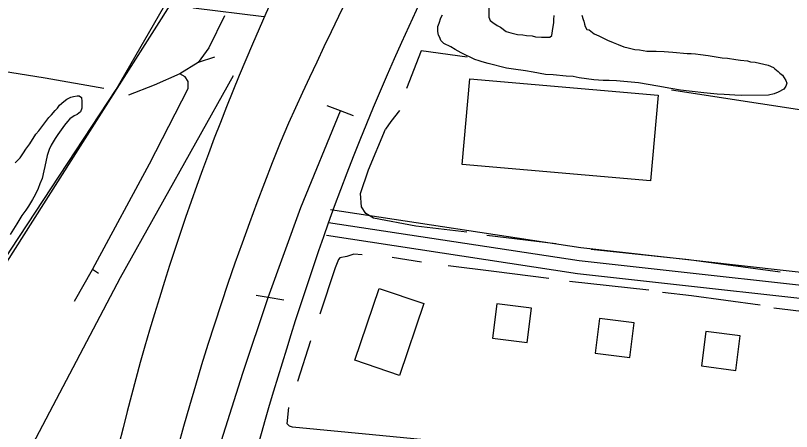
# Model space of a CAD drawing. Extents: x 3297735 to 3335592, y 670436 to 695807.
# Drawn here: x 3303596 to 3304487, y 678069 to 678547 of the extents above; entities that cross this region are included whole.
import ezdxf

# ---------------------------------------------------------------- set-up
doc = ezdxf.new("R2010")
doc.units = 0
for name, color, linetype in [('V-BLDG-OTLN', 7, 'Continuous'), ('V-RAIL-TRAK', 7, 'Continuous'), ('V-ROAD-CNTR', 7, 'Continuous'), ('V-SITE-VEGE', 7, 'Continuous'), ('V-TOPO-SHOR', 7, 'Continuous')]:
    doc.layers.add(name, color=color, linetype=linetype)

msp = doc.modelspace()

# ---------------------------------------------------------------- linework, layer by layer
at = {"layer": 'V-BLDG-OTLN'}
for points in [[(3304117.47, 678474.2), (3304333.73, 678455.21), (3304325.08, 678356.79), (3304108.83, 678375.78)], [(3303985.81, 678150.98), (3304013.73, 678233.31), (3304064.91, 678215.96), (3304036.98, 678133.63)], [(3304188.39, 678210.85), (3304148.71, 678215.9), (3304143.66, 678176.22), (3304183.34, 678171.17)], [(3304306.32, 678193.77), (3304266.64, 678198.82), (3304261.59, 678159.14), (3304301.27, 678154.09)], [(3304428.12, 678179.05), (3304388.44, 678184.1), (3304383.39, 678144.42), (3304423.07, 678139.37)]]:
    msp.add_lwpolyline(points, close=True, dxfattribs=at)
at = {"layer": 'V-RAIL-TRAK'}
msp.add_lwpolyline([(3303462.82, 678069.96), (3303628.7, 678330.55), (3303792.5, 678588.49), (3303953.64, 678840.83), (3304026.51, 678957.15)], dxfattribs=at)
at = {"layer": 'V-ROAD-CNTR'}
for points in [[(3302927.95, 677243.54), (3303105.45, 677519.78), (3303224.8, 677712.92), (3303397.76, 677980.18), (3303591.24, 678278.6), (3303711.53, 678461.98), (3303810.23, 678633.35), (3303943.72, 678841.04), (3304090.82, 679067.99), (3304192.85, 679233.42), (3304383.75, 679531.72)], [(3303833.63, 679087.28), (3303832.88, 679073.46), (3303831.23, 679036.88), (3303829.96, 679000.93), (3303842.29, 678950.59), (3303872.79, 678888.3), (3303885.97, 678862.93), (3303884.48, 678839.39), (3303865.2, 678812.22), (3303839.62, 678783.22), (3303823.56, 678764.17), (3303796.58, 678742.97), (3303755.75, 678696.91), (3303734.4, 678645.66), (3303735.08, 678622.53), (3303749.14, 678597.22), (3303769.5, 678570.64), (3303800.31, 678555.42), (3303881.35, 678545.52)], [(3303165.13, 677185.96), (3303403.02, 677637.31), (3303475.98, 677774.94), (3303513.26, 677849.7), (3303584.94, 677995.69), (3303716.82, 678246.1), (3303846.56, 678477.79)], [(3303957.61, 678324.05), (3304245, 678280.29), (3304617.22, 678238.87), (3304946.28, 678192.3), (3304995.6, 678186.97)], [(3303955.35, 678309.23), (3304243.05, 678265.41), (3304615.34, 678223.99), (3304944.42, 678177.42), (3305069.63, 678163.89), (3305438.4, 678114.7), (3305806.53, 678070.44), (3305997.56, 678043.42), (3306081.53, 678035.43)], [(3303953.09, 678294.4), (3304241.09, 678250.54), (3304613.46, 678209.11), (3304942.57, 678162.53), (3305067.83, 678149), (3305436.51, 678099.82), (3305804.58, 678055.57), (3305995.8, 678028.52), (3306083.39, 678020.19)]]:
    msp.add_lwpolyline(points, dxfattribs=at)
for centre, radius, start, end in [((3309209.43, 676013.32), 5822.15, 149.475791, 155.548674), ((3306556.05, 677362.51), 2924.19, 146.92187, 171.26682), ((3306696.9, 677317.16), 2915.53, 147.33503, 160.12221), ((3306706.47, 677260.98), 3028.87, 157.43579, 172.31799), ((3307871.52, 676928.44), 4152.46, 160.58897, 168.06232)]:
    msp.add_arc(centre, radius, start, end, dxfattribs=at)
at = {"layer": 'V-SITE-VEGE'}
for points in [[(3304139.43, 678558.57), (3304139.55, 678544.88), (3304141.05, 678540.98), (3304144, 678538.56), (3304148.92, 678535.18), (3304152.85, 678533.26), (3304159.24, 678528.42), (3304164.63, 678527), (3304172.47, 678525.11), (3304178.34, 678524.67), (3304182.75, 678523.73), (3304189.11, 678523.3), (3304193.02, 678522.35), (3304199.87, 678521.92), (3304209.65, 678522), (3304211.59, 678523.97), (3304212.52, 678529.36), (3304213.91, 678538.66), (3304213.88, 678542.08), (3304214.33, 678546.97)], [(3304445.05, 678493.18), (3304460.23, 678489.89), (3304466.12, 678487), (3304467.6, 678485.55), (3304471.54, 678482.65), (3304473.51, 678480.71), (3304476.46, 678478.29), (3304480.43, 678471.97), (3304481.43, 678469.04), (3304480.48, 678465.61), (3304478.06, 678462.17), (3304471.74, 678458.69), (3304466.87, 678456.7), (3304460.52, 678455.18), (3304429.73, 678454.92), (3304421.9, 678455.34), (3304409.67, 678456.22), (3304401.36, 678456.63), (3304386.19, 678457.97), (3304359.27, 678461.17), (3304348.5, 678463.03), (3304333.32, 678465.84), (3304311.29, 678469.57), (3304285.85, 678471.8), (3304277.54, 678472.22), (3304270.69, 678472.16), (3304259.93, 678473.05), (3304243.29, 678475.35), (3304236.43, 678476.76), (3304228.12, 678477.18), (3304213.44, 678478.52), (3304204.64, 678478.94), (3304190.43, 678481.75), (3304181.62, 678483.14), (3304167.92, 678484.98), (3304159.6, 678486.38), (3304138.53, 678491.58), (3304131.67, 678493.48), (3304128.23, 678494.92), (3304123.33, 678496.34), (3304107.62, 678504.03), (3304100.74, 678507.89), (3304095.83, 678510.78), (3304087.98, 678514.62), (3304084.53, 678518.02), (3304083.03, 678521.43), (3304081.54, 678524.35), (3304081.02, 678528.25), (3304080.97, 678534.12), (3304082.4, 678538.04), (3304084.31, 678543.92), (3304086.24, 678547.36)], [(3304246.1, 678547.24), (3304247.61, 678542.37), (3304248.61, 678540.42), (3304249.13, 678537), (3304250.13, 678534.07), (3304252.11, 678530.67), (3304254.56, 678530.2), (3304260.46, 678525.85), (3304265.86, 678523.45), (3304275.68, 678518.65), (3304282.06, 678515.77), (3304287.95, 678513.37), (3304294.32, 678510.98), (3304299.22, 678509.56), (3304307.06, 678507.66), (3304312.44, 678507.22), (3304320.77, 678505.82), (3304331.52, 678505.91), (3304340.81, 678505.5), (3304350.6, 678504.61), (3304367.23, 678503.28), (3304371.63, 678503.32), (3304376.52, 678502.87), (3304382.4, 678501.94), (3304391.21, 678501.04), (3304407.36, 678498.24), (3304413.23, 678497.8), (3304423.02, 678496.42), (3304428.41, 678495.48), (3304436.24, 678494.57), (3304439.67, 678493.62), (3304445.05, 678493.18)], [(3303595.9, 678377.48), (3303601.41, 678383.52), (3303605.28, 678389), (3303608.03, 678393.39), (3303612.45, 678399.43), (3303619.62, 678410.4), (3303622.93, 678414.51), (3303634.51, 678429.87), (3303637.54, 678432.88), (3303641.68, 678437.54), (3303644.43, 678440.28), (3303646.64, 678443.85), (3303651.6, 678448.23), (3303654.9, 678450.7), (3303659.58, 678452.88), (3303662.6, 678453.7), (3303667, 678454.51), (3303669.2, 678454.51), (3303671.94, 678452.57), (3303672.21, 678448.18), (3303672.19, 678440.48), (3303670.8, 678436.36), (3303666.95, 678433.08), (3303663.65, 678431.71), (3303658.69, 678428.15), (3303655.66, 678425.14), (3303652.35, 678421.03), (3303644.63, 678410.33), (3303641.59, 678405.67), (3303637.18, 678397.99), (3303634.96, 678392.77), (3303632.47, 678385.91), (3303629.69, 678373.55), (3303628.85, 678368.33), (3303626.63, 678359.54), (3303624.14, 678353.5), (3303622.2, 678348.29), (3303618.89, 678340.88), (3303615.57, 678335.67), (3303610.88, 678327.98), (3303607.85, 678323.32), (3303603.43, 678317.01), (3303597.64, 678307.41), (3303589.91, 678295.34)]]:
    msp.add_lwpolyline(points, dxfattribs=at)
at = {"layer": 'V-TOPO-SHOR'}
for p, q in [((3303824.56, 678498.96), (3303805.84, 678492.97)), ((3304216.44, 678284.48), (3304137.09, 678294.39)), ((3304062.04, 678263.73), (3304028.54, 678269.11)), ((3303691.6, 678250.62), (3303684.43, 678255.14)), ((3304323, 678231.28), (3304232.2, 678241.22)), ((3304549.58, 678200.68), (3304466.7, 678210.6)), ((3303934.8, 678173.23), (3303919.68, 678126.53))]:
    msp.add_line(p, q, dxfattribs=at)
for points in [[(3303697.46, 678463.15), (3303630.06, 678474.9), (3303522.38, 678491.97), (3303397.04, 678512.62), (3303256.69, 678534.19), (3303103.09, 678557.56), (3302972.46, 678578.22), (3302809.16, 678605.16), (3302604.38, 678639.27), (3302448.17, 678658.8)], [(3303836.15, 678546.55), (3303818.25, 678509.72), (3303805.84, 678492.97), (3303784.62, 678479.78), (3303755.44, 678466.61), (3303725.66, 678455.13)], [(3304114.71, 678499.06), (3304061.62, 678506.32), (3304044.94, 678463.09)], [(3303663.81, 678218.72), (3303684.43, 678255.14), (3303687.77, 678261.04), (3303749.9, 678376.56), (3303794.28, 678462.98), (3303794.3, 678470.93), (3303790.79, 678476.23), (3303784.62, 678479.78)], [(3304349.2, 678461.39), (3304553.28, 678429.93), (3304670.68, 678411.07), (3304788.07, 678390.44), (3304879.87, 678375.18), (3305012.13, 678357.3), (3305004.08, 678314.11)], [(3303984, 678431.51), (3303969.2, 678437.21), (3303954.05, 678443.05)], [(3303886.27, 678223.13), (3303923.63, 678326.34), (3303969.2, 678437.21)], [(3304036.94, 678437.54), (3304026.97, 678425.17), (3304020.76, 678416.35)], [(3304114.17, 678297.98), (3304055.78, 678304.99), (3304007.24, 678313.96), (3303998.42, 678319.28), (3303993.15, 678327.24), (3303992.3, 678342.25), (3304001.21, 678369.6), (3304020.76, 678416.35)], [(3303994.16, 678271.85), (3303984.49, 678272.84), (3303976.54, 678270.21), (3303968.58, 678268.46), (3303966.81, 678266.7), (3303963.25, 678257), (3303945.47, 678204.07)], [(3304473.87, 678252.04), (3304369.17, 678266.18), (3304256.99, 678278.2)], [(3304208.39, 678244.81), (3304145.15, 678252.97), (3304092.9, 678259.24)], [(3304450.84, 678214.18), (3304372.02, 678224.99), (3304338.87, 678228.59)], [(3303818.58, 677918.67), (3303807.84, 677929.8), (3303804.35, 677948.36), (3303809.74, 677981.9), (3303824.9, 678034.84), (3303856.96, 678136.31), (3303886.27, 678223.13)], [(3303904.06, 678220.06), (3303886.27, 678223.13), (3303872.33, 678225.44)], [(3304586.91, 678007.18), (3304458.9, 678021.65), (3304269.99, 678045.12), (3304224.08, 678048.78), (3304205.53, 678048.83), (3304185.22, 678048.88), (3304148.14, 678051.63), (3304006.01, 678065.26), (3303914.19, 678074.34), (3303910.66, 678075.23), (3303908.02, 678077.89), (3303909.9, 678096.57)]]:
    msp.add_lwpolyline(points, dxfattribs=at)

doc.saveas('drawing.dxf')
